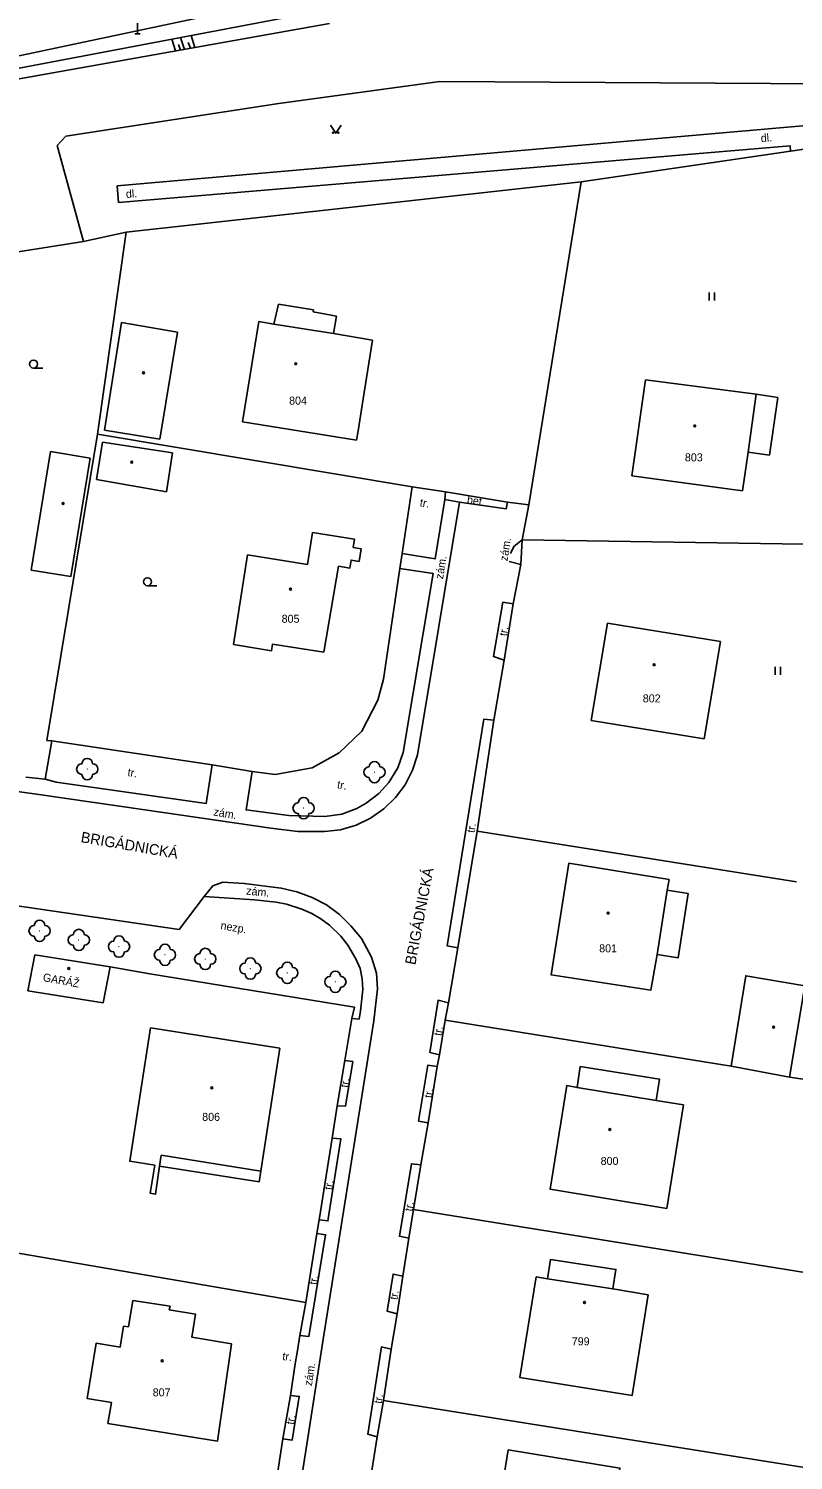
# Model space of a CAD drawing. Extents: x -794191 to -788944, y -1117087 to -1105044.
# Drawn here: x -791030.8 to -790959.1, y -1110376.3 to -1110242.2 of the extents above; entities that cross this region are included whole.
import ezdxf

# ---------------------------------------------------------------- set-up
doc = ezdxf.new("R2010")
doc.units = 0
for name, color, linetype in [('Doplněk polohopisu', 7, 'Continuous'), ('Doplňkové značky', 7, 'Continuous'), ('Hranice - ploty_ zdi', 7, 'Continuous'), ('Komunikace', 7, 'Continuous'), ('Názvy ulic_ silnic_ žel_', 7, 'Continuous'), ('Pomocné popisy', 7, 'Continuous'), ('Popisy budov', 7, 'Continuous'), ('Stavební objekty', 7, 'Continuous'), ('Výškopis', 7, 'Continuous'), ('Zeleň', 7, 'Continuous'), ('Značky druhů budov', 7, 'Continuous'), ('Značky druhů pozemků', 7, 'Continuous'), ('Čísla popisná', 7, 'Continuous')]:
    doc.layers.add(name, color=color, linetype=linetype)

msp = doc.modelspace()

# ---------------------------------------------------------------- linework, layer by layer
at = {"layer": 'Doplněk polohopisu'}
for p, q in [((-790951.34, -1110250.71), (-791022.53, -1110256.92)), ((-791022.53, -1110256.92), (-791022.39, -1110258.49))]:
    msp.add_line(p, q, dxfattribs=at)
for points in [[(-791022.39, -1110258.49), (-790959.4, -1110253.19), (-790959.39, -1110253.69)], [(-790991.73, -1110285.6), (-790991.79, -1110286.32), (-790992.69, -1110291.87), (-790995.79, -1110291.37)], [(-790991.79, -1110286.32), (-790990.43, -1110286.56), (-790986.05, -1110287.21), (-790985.91, -1110286.56)], [(-790996, -1110292.8), (-790992.88, -1110293.26), (-790995.71, -1110310.02), (-790996.2, -1110311.46), (-790997.04, -1110312.85), (-790997.98, -1110313.87), (-790999.16, -1110314.78), (-791000.05, -1110315.26), (-791001.44, -1110315.79), (-791003.06, -1110316.03), (-791006.42, -1110315.94), (-791010.43, -1110315.4), (-791009.86, -1110311.81)], [(-790985.75, -1110292.14), (-790984.66, -1110292.42)], [(-791013.6, -1110311.19), (-791014.18, -1110314.82), (-791028.23, -1110312.82), (-791029.29, -1110312.51)], [(-791000.52, -1110334.95), (-790999.84, -1110335), (-790999.69, -1110334.22), (-790999.49, -1110332.22), (-790999.54, -1110331.22), (-790999.75, -1110330.27), (-791000.13, -1110329.35), (-791000.88, -1110328.07), (-791001.56, -1110327.24), (-791002.6, -1110326.21), (-791003.43, -1110325.61), (-791004.26, -1110325.12), (-791005.21, -1110324.69), (-791006.63, -1110324.25), (-791007.62, -1110324.06), (-791009.63, -1110323.83), (-791014.37, -1110323.53)]]:
    msp.add_lwpolyline(points, dxfattribs=at)
at = {"layer": 'Doplňkové značky'}
for p, q in [((-791020.63, -1110242.69), (-791020.63, -1110241.69)), ((-791020.88, -1110242.69), (-791020.38, -1110242.69))]:
    msp.add_line(p, q, dxfattribs=at)
at = {"layer": 'Hranice - ploty_ zdi'}
for p, q in [((-790979, -1110256.55), (-791021.68, -1110261.26)), ((-791034.62, -1110263.54), (-791025.69, -1110262.15)), ((-791021.68, -1110261.26), (-791025.69, -1110262.15)), ((-791024.38, -1110280.21), (-790994.85, -1110285.14)), ((-790995.79, -1110291.37), (-790994.85, -1110285.14)), ((-790994.85, -1110285.14), (-790991.73, -1110285.6)), ((-790985.91, -1110286.56), (-790991.73, -1110285.6)), ((-790985.91, -1110286.56), (-790983.93, -1110286.82)), ((-790984.55, -1110290.1), (-790983.93, -1110286.82)), ((-790984.55, -1110290.1), (-790984.66, -1110292.42)), ((-790953.9, -1110290.56), (-790984.55, -1110290.1)), ((-790996, -1110292.8), (-790995.79, -1110291.37)), ((-790997.56, -1110303.16), (-790996, -1110292.8)), ((-790985.38, -1110296.11), (-790984.66, -1110292.42)), ((-790985.38, -1110296.11), (-790986.23, -1110301.36)), ((-790987.21, -1110307.01), (-790986.23, -1110301.36)), ((-790987.21, -1110307.01), (-790988.77, -1110317.4)), ((-791029.11, -1110308.91), (-791028.65, -1110308.92)), ((-791028.65, -1110308.92), (-791013.6, -1110311.19)), ((-791009.86, -1110311.81), (-791013.6, -1110311.19)), ((-791009.86, -1110311.81), (-791007.72, -1110312.08)), ((-790988.77, -1110317.4), (-790990.59, -1110328.33)), ((-790958.82, -1110322.14), (-790988.77, -1110317.4)), ((-790991.44, -1110333.49), (-790990.59, -1110328.33)), ((-791019.45, -1110330.75), (-791023.19, -1110330.12)), ((-790991.44, -1110333.49), (-790991.76, -1110335.11)), ((-791001.18, -1110338.87), (-791000.52, -1110334.95)), ((-790991.76, -1110335.11), (-790992.29, -1110338.34)), ((-790964.95, -1110339.41), (-790991.76, -1110335.11)), ((-790992.5, -1110339.46), (-790992.29, -1110338.34)), ((-790992.5, -1110339.46), (-790993.37, -1110344.72)), ((-791002.35, -1110346.16), (-791001.88, -1110343.13)), ((-790994.06, -1110348.67), (-790993.37, -1110344.72)), ((-791003.59, -1110353.82), (-791002.35, -1110346.16)), ((-790994.06, -1110348.67), (-790994.72, -1110352.84)), ((-790994.72, -1110352.84), (-790995.17, -1110355.52)), ((-790950.02, -1110360.04), (-790994.72, -1110352.84)), ((-791003.79, -1110355.09), (-791003.59, -1110353.82)), ((-790995.74, -1110359.1), (-790995.17, -1110355.52)), ((-791034.77, -1110356.43), (-791004.84, -1110361.55)), ((-790995.74, -1110359.1), (-790996.27, -1110362.61)), ((-790996.84, -1110365.92), (-790996.27, -1110362.61)), ((-791005.62, -1110366.07), (-791005.39, -1110364.65)), ((-790996.84, -1110365.92), (-790997.56, -1110370.74)), ((-791006.27, -1110370.27), (-791005.83, -1110367.29)), ((-790997.56, -1110370.74), (-790998.15, -1110374.14)), ((-790952.86, -1110377.85), (-790997.56, -1110370.74)), ((-791007.64, -1110378.61), (-791007, -1110374.32)), ((-790998.75, -1110377.9), (-790998.15, -1110374.14))]:
    msp.add_line(p, q, dxfattribs=at)
for points in [[(-790951.3, -1110252.51), (-790959.39, -1110253.69), (-790979, -1110256.55), (-790983.93, -1110286.82)], [(-791021.68, -1110261.26), (-791024.38, -1110280.21), (-791029.11, -1110308.91)], [(-791007.72, -1110312.08), (-791004.24, -1110311.46), (-791001.7, -1110310.06), (-790999.58, -1110308.02), (-790998.09, -1110305.13), (-790997.56, -1110303.16)], [(-791031.08, -1110312.33), (-791029.29, -1110312.51), (-791028.65, -1110308.92)], [(-791000.52, -1110334.95), (-791000.27, -1110333.88), (-791019.45, -1110330.75)], [(-791001.88, -1110343.13), (-791001.18, -1110338.87)], [(-790949.07, -1110354.12), (-790948.76, -1110352.19), (-790948.18, -1110348.54), (-790947.6, -1110344.89), (-790947.18, -1110342.27), (-790959.48, -1110340.43)], [(-791005.39, -1110364.65), (-791004.84, -1110361.55), (-791003.79, -1110355.09)], [(-791005.83, -1110367.29), (-791005.62, -1110366.07)], [(-791007, -1110374.32), (-791006.27, -1110370.27)]]:
    msp.add_lwpolyline(points, dxfattribs=at)
at = {"layer": 'Komunikace'}
for p, q in [((-791002.61, -1110241.72), (-791042.52, -1110248.85)), ((-791007.37, -1110249.21), (-790992.26, -1110247.17)), ((-790992.26, -1110247.17), (-790953.25, -1110247.38)), ((-791027.35, -1110252.29), (-791007.37, -1110249.21)), ((-791028.14, -1110253.17), (-791027.35, -1110252.29)), ((-791025.69, -1110262.15), (-791028.14, -1110253.17)), ((-791016.72, -1110326.62), (-791036.38, -1110323.74)), ((-791014.37, -1110323.53), (-791016.72, -1110326.62))]:
    msp.add_line(p, q, dxfattribs=at)
for points in [[(-791029.87, -1110313.96), (-791019.92, -1110315.41), (-791008.12, -1110317.12), (-791005.58, -1110317.42), (-791003.08, -1110317.44), (-791001.58, -1110317.26), (-791000.12, -1110316.82), (-790998.76, -1110316.17), (-790997.52, -1110315.31), (-790996.41, -1110314.25), (-790995.51, -1110313.05), (-790994.82, -1110311.69), (-790994.36, -1110310.25), (-790990.43, -1110286.56)], [(-790985.63, -1110291.37), (-790985.32, -1110290.72), (-790984.55, -1110290.1)], [(-790985.38, -1110296.11), (-790986.37, -1110295.95), (-790987.23, -1110301.04), (-790986.23, -1110301.36)], [(-790987.21, -1110307.01), (-790988.15, -1110306.91), (-790991.58, -1110328.13), (-790990.59, -1110328.33)], [(-791029.87, -1110313.96), (-791036.83, -1110312.99), (-791039.79, -1110312.71), (-791041.83, -1110312.69), (-791044.78, -1110312.89), (-791047.75, -1110313.5), (-791049.53, -1110314.18), (-791052.32, -1110315.46), (-791062.58, -1110321.6), (-791078.64, -1110331.61), (-791099.44, -1110344.61), (-791123.66, -1110359.74), (-791141.25, -1110370.64), (-791159.2, -1110381.86), (-791160.24, -1110382.39), (-791162.16, -1110382.92), (-791163.68, -1110382.91), (-791165.09, -1110382.6), (-791166.32, -1110381.72)], [(-791006.94, -1110388.81), (-791004.72, -1110374.64), (-791003.16, -1110364.8), (-790998.45, -1110335.18), (-790998.1, -1110332.18), (-790998.2, -1110330.69), (-790998.68, -1110329.21), (-790999.61, -1110327.44), (-791000.6, -1110326.27), (-791001.66, -1110325.19), (-791002.9, -1110324.3), (-791004.25, -1110323.61), (-791005.67, -1110323.09), (-791007.14, -1110322.73), (-791010.61, -1110322.3), (-791012.62, -1110322.19), (-791013.56, -1110322.52), (-791014.37, -1110323.53)], [(-790991.44, -1110333.49), (-790992.43, -1110333.24), (-790993.2, -1110338.15), (-790992.29, -1110338.34)], [(-791001.18, -1110338.87), (-791000.43, -1110338.99), (-791001.1, -1110343.15), (-791001.88, -1110343.13)], [(-790992.5, -1110339.46), (-790993.4, -1110339.33), (-790994.26, -1110344.56), (-790993.37, -1110344.72)], [(-791002.35, -1110346.16), (-791001.55, -1110346.21), (-791002.76, -1110353.91), (-791003.59, -1110353.82)], [(-790994.06, -1110348.67), (-790994.93, -1110348.56), (-790996.06, -1110355.35), (-790995.17, -1110355.52)], [(-791003.79, -1110355.09), (-791002.98, -1110355.21), (-791004.55, -1110364.75), (-791005.39, -1110364.65)], [(-790995.74, -1110359.1), (-790996.64, -1110358.9), (-790997.21, -1110362.36), (-790996.27, -1110362.61)], [(-790996.84, -1110365.92), (-790997.74, -1110365.72), (-790999.02, -1110373.89), (-790998.15, -1110374.14)], [(-791006.27, -1110370.27), (-791005.45, -1110370.36), (-791006.1, -1110374.45), (-791007, -1110374.32)]]:
    msp.add_lwpolyline(points, dxfattribs=at)
at = {"layer": 'Stavební objekty'}
for p, q in [((-791007.39, -1110268.02), (-791007.84, -1110269.88)), ((-791004.11, -1110268.55), (-791007.39, -1110268.02)), ((-791004.14, -1110268.73), (-791004.11, -1110268.55)), ((-791023.72, -1110279.82), (-791022.12, -1110269.75)), ((-791022.12, -1110269.75), (-791016.86, -1110270.63)), ((-791010.77, -1110279.06), (-791009.24, -1110269.65)), ((-791002.23, -1110270.78), (-791001.97, -1110269.13)), ((-791016.86, -1110270.63), (-791018.51, -1110280.68)), ((-790972.98, -1110275.1), (-790974.27, -1110284.1)), ((-790962.59, -1110276.46), (-790972.98, -1110275.1)), ((-790962.59, -1110276.46), (-790960.55, -1110276.75)), ((-790960.55, -1110276.75), (-790961.34, -1110282.18)), ((-791000.07, -1110280.76), (-791010.77, -1110279.06)), ((-791018.51, -1110280.68), (-791023.72, -1110279.82)), ((-790961.34, -1110282.18), (-790963.34, -1110281.9)), ((-790974.27, -1110284.1), (-790963.88, -1110285.52)), ((-791010.31, -1110291.52), (-791011.61, -1110299.92)), ((-791003.14, -1110300.64), (-791001.78, -1110292.56)), ((-790965.95, -1110299.63), (-790967.47, -1110308.76)), ((-791030.91, -1110332.35), (-791030.25, -1110328.98)), ((-791030.25, -1110328.98), (-791023.19, -1110330.12)), ((-791023.85, -1110333.49), (-791023.19, -1110330.12)), ((-791030.91, -1110332.35), (-791023.85, -1110333.49)), ((-790979.39, -1110341.42), (-790971.98, -1110342.62)), ((-790982.17, -1110359.33), (-790976.04, -1110360.29))]:
    msp.add_line(p, q, dxfattribs=at)
for points in [[(-791001.97, -1110269.13), (-791002.94, -1110268.97), (-791004.14, -1110268.73)], [(-791009.24, -1110269.65), (-791007.84, -1110269.88), (-791002.23, -1110270.78), (-790998.57, -1110271.38)], [(-790998.57, -1110271.38), (-790999.36, -1110276.31), (-790999.93, -1110279.9), (-791000.07, -1110280.76)], [(-790963.88, -1110285.52), (-790963.34, -1110281.9), (-790962.59, -1110276.46)], [(-791030.6, -1110292.95), (-791026.88, -1110293.54), (-791025.06, -1110282.45), (-791028.78, -1110281.84)], [(-791028.78, -1110281.84), (-791030.6, -1110292.95)], [(-791000.39, -1110290.81), (-791000.26, -1110290.05), (-791004.2, -1110289.42), (-791004.66, -1110292.41), (-791010.31, -1110291.52)], [(-791001.78, -1110292.56), (-791000.7, -1110292.74), (-791000.58, -1110292), (-790999.84, -1110292.12), (-790999.65, -1110290.94), (-791000.39, -1110290.81)], [(-790967.47, -1110308.76), (-790978.06, -1110307.02), (-790976.53, -1110297.91), (-790965.95, -1110299.63)], [(-791011.61, -1110299.92), (-791008.05, -1110300.49), (-791007.96, -1110299.89), (-791003.14, -1110300.64)], [(-790980.18, -1110320.4), (-790981.82, -1110330.86), (-790972.48, -1110332.3), (-790971.88, -1110328.96), (-790969.92, -1110329.27), (-790968.96, -1110323.25)], [(-790970.93, -1110322.94), (-790970.77, -1110321.94), (-790980.18, -1110320.4)], [(-790968.96, -1110323.25), (-790970.93, -1110322.94), (-790971.88, -1110328.96)], [(-791019.4, -1110335.83), (-791021.35, -1110348.33), (-791019, -1110348.7), (-791019.42, -1110351.32), (-791018.94, -1110351.42), (-791018.55, -1110348.77), (-791009.2, -1110350.24), (-791009.05, -1110349.25), (-791007.27, -1110337.73)], [(-791007.27, -1110337.73), (-791019.4, -1110335.83)], [(-791009.05, -1110349.25), (-791018.39, -1110347.76), (-791018.55, -1110348.77)], [(-791013.1, -1110374.56), (-791011.8, -1110365.44), (-791015.52, -1110364.82), (-791015.18, -1110362.65), (-791017.64, -1110362.23), (-791017.56, -1110361.91), (-791021.05, -1110361.38), (-791021.47, -1110363.85)], [(-791021.47, -1110363.85), (-791021.92, -1110363.78), (-791022.23, -1110365.73), (-791024.5, -1110365.37), (-791025.33, -1110370.56), (-791023.05, -1110370.93), (-791023.39, -1110372.89), (-791013.1, -1110374.56)]]:
    msp.add_lwpolyline(points, dxfattribs=at)
for points in [[(-791023.91, -1110280.94), (-791024.46, -1110284.44), (-791017.9, -1110285.6), (-791017.34, -1110281.95)], [(-790964.95, -1110339.41), (-790959.48, -1110340.43), (-790958.03, -1110331.88), (-790963.58, -1110330.94)], [(-790969.4, -1110343.04), (-790971.98, -1110342.62), (-790971.66, -1110340.64), (-790979.09, -1110339.46), (-790979.39, -1110341.42), (-790980.36, -1110341.23), (-790981.92, -1110350.95), (-790970.98, -1110352.75)], [(-790972.72, -1110360.83), (-790976.04, -1110360.29), (-790975.75, -1110358.46), (-790981.87, -1110357.52), (-790982.17, -1110359.33), (-790983.22, -1110359.16), (-790984.76, -1110368.59), (-790974.24, -1110370.28)], [(-790976.78, -1110385.83), (-790976.99, -1110386.98), (-790987.45, -1110385.31), (-790985.84, -1110375.37), (-790975.37, -1110377.07), (-790975.62, -1110378.65), (-790973.65, -1110378.97), (-790974.82, -1110386.15)]]:
    msp.add_lwpolyline(points, close=True, dxfattribs=at)
at = {"layer": 'Výškopis'}
for p, q in [((-791017.39, -1110243.19), (-791017.04, -1110244.3)), ((-791016.58, -1110243.03), (-791016.21, -1110244.15)), ((-791015.57, -1110242.84), (-791015.24, -1110243.98)), ((-791016.58, -1110244.22), (-791016.76, -1110243.68)), ((-791015.65, -1110244.05), (-791015.86, -1110243.49))]:
    msp.add_line(p, q, dxfattribs=at)
for points in [[(-791042.83, -1110247.1), (-791001.89, -1110238.41), (-791000.46, -1110237.38)], [(-791000.79, -1110240.16), (-791002.72, -1110240.41), (-791042.61, -1110247.97)]]:
    msp.add_lwpolyline(points, dxfattribs=at)
at = {"layer": 'Zeleň'}
for centre in [(-791025.33, -1110311.58), (-790998.39, -1110311.87), (-791005.04, -1110315.24), (-791029.8, -1110326.74), (-791026.12, -1110327.59), (-791022.35, -1110328.21), (-791018.04, -1110328.98), (-791014.26, -1110329.37), (-791010.03, -1110330.27), (-791006.57, -1110330.67), (-791002.06, -1110331.51)]:
    msp.add_circle(centre, 0.0005, dxfattribs=at)
for centre, start, end in [((-791025.83, -1110311.58), 89.99999, 269.99999), ((-791025.33, -1110311.08), 0, 179.99999), ((-791024.83, -1110311.58), 270, 89.99999), ((-790998.89, -1110311.87), 89.99999, 269.99999), ((-790998.39, -1110311.37), 0, 179.99999), ((-790997.89, -1110311.87), 270, 89.99999), ((-791025.33, -1110312.08), 179.99999, 359.99999), ((-790998.39, -1110312.37), 179.99999, 359.99999), ((-791005.04, -1110314.74), 0, 179.99999), ((-791005.54, -1110315.24), 89.99999, 269.99999), ((-791005.04, -1110315.74), 179.99999, 359.99999), ((-791004.54, -1110315.24), 270, 89.99999), ((-791030.3, -1110326.74), 89.99999, 269.99999), ((-791029.8, -1110326.24), 0, 179.99999), ((-791029.3, -1110326.74), 270, 89.99999), ((-791029.8, -1110327.24), 179.99999, 359.99999), ((-791026.62, -1110327.59), 89.99999, 269.99999), ((-791026.12, -1110327.09), 0, 179.99999), ((-791025.62, -1110327.59), 270, 89.99999), ((-791022.85, -1110328.21), 89.99999, 269.99999), ((-791022.35, -1110327.71), 0, 179.99999), ((-791021.85, -1110328.21), 270, 89.99999), ((-791026.12, -1110328.09), 179.99999, 359.99999), ((-791022.35, -1110328.71), 179.99999, 359.99999), ((-791018.54, -1110328.98), 89.99999, 269.99999), ((-791018.04, -1110328.48), 0, 179.99999), ((-791017.54, -1110328.98), 270, 89.99999), ((-791014.76, -1110329.37), 89.99999, 269.99999), ((-791014.26, -1110328.87), 0, 179.99999), ((-791013.76, -1110329.37), 270, 89.99999), ((-791018.04, -1110329.48), 179.99999, 359.99999), ((-791014.26, -1110329.87), 179.99999, 359.99999), ((-791010.53, -1110330.27), 89.99999, 269.99999), ((-791010.03, -1110329.77), 0, 179.99999), ((-791009.53, -1110330.27), 270, 89.99999), ((-791007.07, -1110330.67), 89.99999, 269.99999), ((-791006.57, -1110330.17), 0, 179.99999), ((-791006.07, -1110330.67), 270, 89.99999), ((-791002.06, -1110331.01), 0, 179.99999), ((-791010.03, -1110330.77), 179.99999, 359.99999), ((-791006.57, -1110331.17), 179.99999, 359.99999), ((-791002.56, -1110331.51), 89.99999, 269.99999), ((-791001.56, -1110331.51), 270, 89.99999), ((-791002.06, -1110332.01), 179.99999, 359.99999)]:
    msp.add_arc(centre, 0.5, start, end, dxfattribs=at)
at = {"layer": 'Značky druhů budov'}
for centre in [(-791005.78, -1110273.6), (-791020.05, -1110274.45), (-790968.36, -1110279.43), (-791021.16, -1110282.83), (-791027.6, -1110286.69), (-791006.26, -1110294.72), (-790972.17, -1110301.8), (-790976.48, -1110325.07), (-791027.06, -1110330.26), (-790960.96, -1110335.76), (-791013.65, -1110341.44), (-790976.32, -1110345.35), (-790978.7, -1110361.55), (-791018.3, -1110367.02)]:
    msp.add_circle(centre, 0.0875, dxfattribs=at)
at = {"layer": 'Značky druhů pozemků'}
for p, q in [((-790966.99, -1110267.665), (-790966.99, -1110266.915)), ((-790966.49, -1110267.665), (-790966.49, -1110266.915)), ((-791030.37, -1110274.015), (-791029.495, -1110274.015)), ((-791019.68, -1110294.405), (-791018.805, -1110294.405)), ((-790960.8, -1110302.745), (-790960.8, -1110301.995)), ((-790960.3, -1110302.745), (-790960.3, -1110301.995))]:
    msp.add_line(p, q, dxfattribs=at)
msp.add_lwpolyline([(-791002.53, -1110251.26), (-791002.03, -1110252.01), (-791001.53, -1110251.26)], dxfattribs=at)
for centre, radius in [((-791002.28, -1110251.96), 0.05), ((-791001.78, -1110251.96), 0.05), ((-791030.37, -1110273.64), 0.375), ((-791019.68, -1110294.03), 0.375)]:
    msp.add_circle(centre, radius, dxfattribs=at)

# ---------------------------------------------------------------- texts
at = {"layer": 'Názvy ulic_ silnic_ žel_'}
for height, rotation, p in [(0.99999, 350.23322, (-791025.99, -1110318.42)), (1, 79.26214, (-790994.56, -1110329.98))]:
    msp.add_text('BRIGÁDNICKÁ', height=height, rotation=rotation, dxfattribs=at).set_placement(p)
at = {"layer": 'Pomocné popisy'}
for s, rotation, p in [('dl.', 4.32481, (-790962.14, -1110252.84)), ('dl.', 4.32481, (-791021.68, -1110258.07)), ('tr.', 350.613, (-790994.18, -1110286.95)), ('bet.', 350.98783, (-790989.759, -1110286.679)), ('zám.', 80.98783, (-790985.925, -1110292.126)), ('zám.', 80.613, (-790991.97, -1110293.816)), ('tr.', 80.98783, (-790985.979, -1110299.159)), ('tr.', 350.613, (-791021.589, -1110312.219)), ('tr.', 350.613, (-791001.933, -1110313.382)), ('zám.', 350.613, (-791013.526, -1110315.92)), ('tr.', 80.98783, (-790989.01, -1110317.589)), ('zám.', 354.36573, (-791010.447, -1110323.333)), ('nezp.', 350.50757, (-791012.87, -1110326.57)), ('tr.', 80.98783, (-790992.098, -1110336.61)), ('tr.', 80.98783, (-791000.876, -1110341.461)), ('tr.', 80.98783, (-790993.018, -1110342.43)), ('tr.', 80.98783, (-791002.37, -1110351.044)), ('tr.', 80.98783, (-790994.838, -1110353.05)), ('tr.', 80.98783, (-791003.8, -1110359.933)), ('tr.', 80.98783, (-790996.239, -1110361.343)), ('tr.', 353.52996, (-791007.06, -1110366.94)), ('zám.', 81.11253, (-791004.27, -1110369.41)), ('tr.', 80.98783, (-790997.718, -1110371.07)), ('tr.', 80.98783, (-791005.949, -1110373.029))]:
    msp.add_text(s, height=0.75, rotation=rotation, dxfattribs=at).set_placement(p)
at = {"layer": 'Popisy budov'}
msp.add_text('GARÁŽ', height=0.75, rotation=349.54176, dxfattribs=at).set_placement((-791029.54, -1110331.43))
at = {"layer": 'Čísla popisná'}
for s, p in [('804', (-791006.4, -1110277.43)), ('803', (-790969.28, -1110282.75)), ('805', (-791007.1, -1110297.87)), ('802', (-790973.23, -1110305.33)), ('801', (-790977.32, -1110328.75)), ('806', (-791014.55, -1110344.54)), ('800', (-790977.18, -1110348.67)), ('799', (-790979.89, -1110365.57)), ('807', (-791019.19, -1110370.35))]:
    msp.add_text(s, height=0.75, dxfattribs=at).set_placement(p)

doc.saveas('drawing.dxf')
